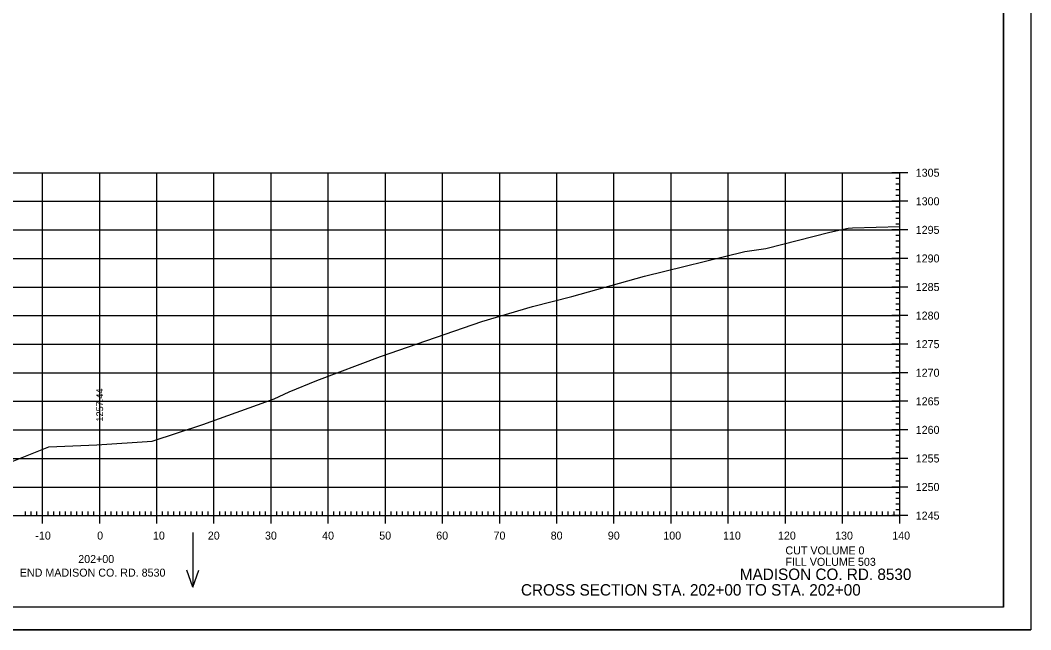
# Model space of a CAD drawing. Extents: x 1406028 to 1412453, y 321733 to 325986.
# Drawn here: x 1409040.9 to 1409217.7, y 322482.9 to 322589.6 of the extents above; entities that cross this region are included whole.
import ezdxf

# ---------------------------------------------------------------- set-up
doc = ezdxf.new("R2010")
doc.units = 0
for name, color, linetype in [('R_Axis', 7, 'Continuous'), ('R_Axis Annot', 7, 'Continuous'), ('R_Border', 7, 'Continuous'), ('R_Draft', 7, 'Continuous'), ('R_Exist Surface', 7, 'Continuous'), ('R_Fin Surface Annot', 7, 'Continuous'), ('R_Grid', 7, 'Continuous'), ('R_No Plot', 7, 'Continuous'), ('R_Water Annot', 7, 'Continuous')]:
    doc.layers.add(name, color=color, linetype=linetype)

msp = doc.modelspace()

# ---------------------------------------------------------------- linework, layer by layer
at = {"layer": 'R_Axis'}
for p, q in [((1409196.21, 322562.89), (1409193.41, 322562.89)), ((1409194.81, 322502.89), (1409194.81, 322562.89)), ((1409194.81, 322561.89), (1409194.11, 322561.89)), ((1409194.81, 322560.89), (1409194.11, 322560.89)), ((1409194.81, 322559.89), (1409194.11, 322559.89)), ((1409196.21, 322557.89), (1409193.41, 322557.89)), ((1409194.81, 322558.89), (1409194.11, 322558.89)), ((1409194.81, 322556.89), (1409194.11, 322556.89)), ((1409194.81, 322555.89), (1409194.11, 322555.89)), ((1409194.81, 322554.89), (1409194.11, 322554.89)), ((1409194.81, 322553.89), (1409194.11, 322553.89)), ((1409196.21, 322552.89), (1409193.41, 322552.89)), ((1409194.81, 322551.89), (1409194.11, 322551.89)), ((1409194.81, 322550.89), (1409194.11, 322550.89)), ((1409194.81, 322549.89), (1409194.11, 322549.89)), ((1409194.81, 322548.89), (1409194.11, 322548.89)), ((1409196.21, 322547.89), (1409193.41, 322547.89)), ((1409194.81, 322546.89), (1409194.11, 322546.89)), ((1409194.81, 322545.89), (1409194.11, 322545.89)), ((1409194.81, 322544.89), (1409194.11, 322544.89)), ((1409194.81, 322543.89), (1409194.11, 322543.89)), ((1409196.21, 322542.89), (1409193.41, 322542.89)), ((1409194.81, 322541.89), (1409194.11, 322541.89)), ((1409194.81, 322540.89), (1409194.11, 322540.89)), ((1409194.81, 322539.89), (1409194.11, 322539.89)), ((1409194.81, 322538.89), (1409194.11, 322538.89)), ((1409196.21, 322537.89), (1409193.41, 322537.89)), ((1409194.81, 322536.89), (1409194.11, 322536.89)), ((1409194.81, 322535.89), (1409194.11, 322535.89)), ((1409194.81, 322534.89), (1409194.11, 322534.89)), ((1409196.21, 322532.89), (1409193.41, 322532.89)), ((1409194.81, 322533.89), (1409194.11, 322533.89)), ((1409194.81, 322531.89), (1409194.11, 322531.89)), ((1409194.81, 322530.89), (1409194.11, 322530.89)), ((1409194.81, 322529.89), (1409194.11, 322529.89)), ((1409196.21, 322527.89), (1409193.41, 322527.89)), ((1409194.81, 322528.89), (1409194.11, 322528.89)), ((1409194.81, 322526.89), (1409194.11, 322526.89)), ((1409194.81, 322525.89), (1409194.11, 322525.89)), ((1409194.81, 322524.89), (1409194.11, 322524.89)), ((1409194.81, 322523.89), (1409194.11, 322523.89)), ((1409196.21, 322522.89), (1409193.41, 322522.89)), ((1409194.81, 322521.89), (1409194.11, 322521.89)), ((1409194.81, 322520.89), (1409194.11, 322520.89)), ((1409194.81, 322519.89), (1409194.11, 322519.89)), ((1409194.81, 322518.89), (1409194.11, 322518.89)), ((1409196.21, 322517.89), (1409193.41, 322517.89)), ((1409194.81, 322516.89), (1409194.11, 322516.89)), ((1409194.81, 322515.89), (1409194.11, 322515.89)), ((1409194.81, 322514.89), (1409194.11, 322514.89)), ((1409194.81, 322513.89), (1409194.11, 322513.89)), ((1409196.21, 322512.89), (1409193.41, 322512.89)), ((1409194.81, 322511.89), (1409194.11, 322511.89)), ((1409194.81, 322510.89), (1409194.11, 322510.89)), ((1409194.81, 322509.89), (1409194.11, 322509.89)), ((1409196.21, 322507.89), (1409193.41, 322507.89)), ((1409194.81, 322508.89), (1409194.11, 322508.89)), ((1409194.81, 322506.89), (1409194.11, 322506.89)), ((1409194.81, 322505.89), (1409194.11, 322505.89)), ((1409194.81, 322504.89), (1409194.11, 322504.89)), ((1408914.81, 322502.89), (1409194.81, 322502.89)), ((1409041.81, 322502.89), (1409041.81, 322503.59)), ((1409042.81, 322502.89), (1409042.81, 322503.59)), ((1409043.81, 322502.89), (1409043.81, 322503.59)), ((1409044.81, 322501.49), (1409044.81, 322504.29)), ((1409045.81, 322502.89), (1409045.81, 322503.59)), ((1409046.81, 322502.89), (1409046.81, 322503.59)), ((1409047.81, 322502.89), (1409047.81, 322503.59)), ((1409048.81, 322502.89), (1409048.81, 322503.59)), ((1409049.81, 322502.89), (1409049.81, 322503.59)), ((1409050.81, 322502.89), (1409050.81, 322503.59)), ((1409051.81, 322502.89), (1409051.81, 322503.59)), ((1409052.81, 322502.89), (1409052.81, 322503.59)), ((1409053.81, 322502.89), (1409053.81, 322503.59)), ((1409054.81, 322501.49), (1409054.81, 322504.29)), ((1409055.81, 322502.89), (1409055.81, 322503.59)), ((1409056.81, 322502.89), (1409056.81, 322503.59)), ((1409057.81, 322502.89), (1409057.81, 322503.59)), ((1409058.81, 322502.89), (1409058.81, 322503.59)), ((1409059.81, 322502.89), (1409059.81, 322503.59)), ((1409060.81, 322502.89), (1409060.81, 322503.59)), ((1409061.81, 322502.89), (1409061.81, 322503.59)), ((1409062.81, 322502.89), (1409062.81, 322503.59)), ((1409063.81, 322502.89), (1409063.81, 322503.59)), ((1409064.81, 322501.49), (1409064.81, 322504.29)), ((1409065.81, 322502.89), (1409065.81, 322503.59)), ((1409066.81, 322502.89), (1409066.81, 322503.59)), ((1409067.81, 322502.89), (1409067.81, 322503.59)), ((1409068.81, 322502.89), (1409068.81, 322503.59)), ((1409069.81, 322502.89), (1409069.81, 322503.59)), ((1409070.81, 322502.89), (1409070.81, 322503.59)), ((1409071.81, 322502.89), (1409071.81, 322503.59)), ((1409072.81, 322502.89), (1409072.81, 322503.59)), ((1409073.81, 322502.89), (1409073.81, 322503.59)), ((1409074.81, 322501.49), (1409074.81, 322504.29)), ((1409075.81, 322502.89), (1409075.81, 322503.59)), ((1409076.81, 322502.89), (1409076.81, 322503.59)), ((1409077.81, 322502.89), (1409077.81, 322503.59)), ((1409078.81, 322502.89), (1409078.81, 322503.59)), ((1409079.81, 322502.89), (1409079.81, 322503.59)), ((1409080.81, 322502.89), (1409080.81, 322503.59)), ((1409081.81, 322502.89), (1409081.81, 322503.59)), ((1409082.81, 322502.89), (1409082.81, 322503.59)), ((1409083.81, 322502.89), (1409083.81, 322503.59)), ((1409084.81, 322501.49), (1409084.81, 322504.29)), ((1409085.81, 322502.89), (1409085.81, 322503.59)), ((1409086.81, 322502.89), (1409086.81, 322503.59)), ((1409087.81, 322502.89), (1409087.81, 322503.59)), ((1409088.81, 322502.89), (1409088.81, 322503.59)), ((1409089.81, 322502.89), (1409089.81, 322503.59)), ((1409090.81, 322502.89), (1409090.81, 322503.59)), ((1409091.81, 322502.89), (1409091.81, 322503.59)), ((1409092.81, 322502.89), (1409092.81, 322503.59)), ((1409093.81, 322502.89), (1409093.81, 322503.59)), ((1409094.81, 322501.49), (1409094.81, 322504.29)), ((1409095.81, 322502.89), (1409095.81, 322503.59)), ((1409096.81, 322502.89), (1409096.81, 322503.59)), ((1409097.81, 322502.89), (1409097.81, 322503.59)), ((1409098.81, 322502.89), (1409098.81, 322503.59)), ((1409099.81, 322502.89), (1409099.81, 322503.59)), ((1409100.81, 322502.89), (1409100.81, 322503.59)), ((1409101.81, 322502.89), (1409101.81, 322503.59)), ((1409102.81, 322502.89), (1409102.81, 322503.59)), ((1409103.81, 322502.89), (1409103.81, 322503.59)), ((1409104.81, 322501.49), (1409104.81, 322504.29)), ((1409105.81, 322502.89), (1409105.81, 322503.59)), ((1409106.81, 322502.89), (1409106.81, 322503.59)), ((1409107.81, 322502.89), (1409107.81, 322503.59)), ((1409108.81, 322502.89), (1409108.81, 322503.59)), ((1409109.81, 322502.89), (1409109.81, 322503.59)), ((1409110.81, 322502.89), (1409110.81, 322503.59)), ((1409111.81, 322502.89), (1409111.81, 322503.59)), ((1409112.81, 322502.89), (1409112.81, 322503.59)), ((1409113.81, 322502.89), (1409113.81, 322503.59)), ((1409114.81, 322501.49), (1409114.81, 322504.29)), ((1409115.81, 322502.89), (1409115.81, 322503.59)), ((1409116.81, 322502.89), (1409116.81, 322503.59)), ((1409117.81, 322502.89), (1409117.81, 322503.59)), ((1409118.81, 322502.89), (1409118.81, 322503.59)), ((1409119.81, 322502.89), (1409119.81, 322503.59)), ((1409120.81, 322502.89), (1409120.81, 322503.59)), ((1409121.81, 322502.89), (1409121.81, 322503.59)), ((1409122.81, 322502.89), (1409122.81, 322503.59)), ((1409123.81, 322502.89), (1409123.81, 322503.59)), ((1409124.81, 322501.49), (1409124.81, 322504.29)), ((1409125.81, 322502.89), (1409125.81, 322503.59)), ((1409126.81, 322502.89), (1409126.81, 322503.59)), ((1409127.81, 322502.89), (1409127.81, 322503.59)), ((1409128.81, 322502.89), (1409128.81, 322503.59)), ((1409129.81, 322502.89), (1409129.81, 322503.59)), ((1409130.81, 322502.89), (1409130.81, 322503.59)), ((1409131.81, 322502.89), (1409131.81, 322503.59)), ((1409132.81, 322502.89), (1409132.81, 322503.59)), ((1409133.81, 322502.89), (1409133.81, 322503.59)), ((1409134.81, 322501.49), (1409134.81, 322504.29)), ((1409135.81, 322502.89), (1409135.81, 322503.59)), ((1409136.81, 322502.89), (1409136.81, 322503.59)), ((1409137.81, 322502.89), (1409137.81, 322503.59)), ((1409138.81, 322502.89), (1409138.81, 322503.59)), ((1409139.81, 322502.89), (1409139.81, 322503.59)), ((1409140.81, 322502.89), (1409140.81, 322503.59)), ((1409141.81, 322502.89), (1409141.81, 322503.59)), ((1409142.81, 322502.89), (1409142.81, 322503.59)), ((1409143.81, 322502.89), (1409143.81, 322503.59)), ((1409144.81, 322501.49), (1409144.81, 322504.29)), ((1409145.81, 322502.89), (1409145.81, 322503.59)), ((1409146.81, 322502.89), (1409146.81, 322503.59)), ((1409147.81, 322502.89), (1409147.81, 322503.59)), ((1409148.81, 322502.89), (1409148.81, 322503.59)), ((1409149.81, 322502.89), (1409149.81, 322503.59)), ((1409150.81, 322502.89), (1409150.81, 322503.59)), ((1409151.81, 322502.89), (1409151.81, 322503.59)), ((1409152.81, 322502.89), (1409152.81, 322503.59)), ((1409153.81, 322502.89), (1409153.81, 322503.59)), ((1409154.81, 322501.49), (1409154.81, 322504.29)), ((1409155.81, 322502.89), (1409155.81, 322503.59)), ((1409156.81, 322502.89), (1409156.81, 322503.59)), ((1409157.81, 322502.89), (1409157.81, 322503.59)), ((1409158.81, 322502.89), (1409158.81, 322503.59)), ((1409159.81, 322502.89), (1409159.81, 322503.59)), ((1409160.81, 322502.89), (1409160.81, 322503.59)), ((1409161.81, 322502.89), (1409161.81, 322503.59)), ((1409162.81, 322502.89), (1409162.81, 322503.59)), ((1409163.81, 322502.89), (1409163.81, 322503.59)), ((1409164.81, 322501.49), (1409164.81, 322504.29)), ((1409165.81, 322502.89), (1409165.81, 322503.59)), ((1409166.81, 322502.89), (1409166.81, 322503.59)), ((1409167.81, 322502.89), (1409167.81, 322503.59)), ((1409168.81, 322502.89), (1409168.81, 322503.59)), ((1409169.81, 322502.89), (1409169.81, 322503.59)), ((1409170.81, 322502.89), (1409170.81, 322503.59)), ((1409171.81, 322502.89), (1409171.81, 322503.59)), ((1409172.81, 322502.89), (1409172.81, 322503.59)), ((1409173.81, 322502.89), (1409173.81, 322503.59)), ((1409174.81, 322501.49), (1409174.81, 322504.29)), ((1409175.81, 322502.89), (1409175.81, 322503.59)), ((1409176.81, 322502.89), (1409176.81, 322503.59)), ((1409177.81, 322502.89), (1409177.81, 322503.59)), ((1409178.81, 322502.89), (1409178.81, 322503.59)), ((1409179.81, 322502.89), (1409179.81, 322503.59)), ((1409180.81, 322502.89), (1409180.81, 322503.59)), ((1409181.81, 322502.89), (1409181.81, 322503.59)), ((1409182.81, 322502.89), (1409182.81, 322503.59)), ((1409183.81, 322502.89), (1409183.81, 322503.59)), ((1409184.81, 322501.49), (1409184.81, 322504.29)), ((1409185.81, 322502.89), (1409185.81, 322503.59)), ((1409186.81, 322502.89), (1409186.81, 322503.59)), ((1409187.81, 322502.89), (1409187.81, 322503.59)), ((1409188.81, 322502.89), (1409188.81, 322503.59)), ((1409189.81, 322502.89), (1409189.81, 322503.59)), ((1409190.81, 322502.89), (1409190.81, 322503.59)), ((1409191.81, 322502.89), (1409191.81, 322503.59)), ((1409192.81, 322502.89), (1409192.81, 322503.59)), ((1409196.21, 322502.89), (1409193.41, 322502.89)), ((1409193.81, 322502.89), (1409193.81, 322503.59)), ((1409194.81, 322503.89), (1409194.11, 322503.89)), ((1409194.81, 322501.49), (1409194.81, 322504.29))]:
    msp.add_line(p, q, dxfattribs=at)
at = {"layer": 'R_Border'}
for q in [(1409212.99, 322692.35), (1408896.81, 322486.89)]:
    msp.add_line((1409212.99, 322486.89), q, dxfattribs=at)
at = {"layer": 'R_Exist Surface'}
msp.add_lwpolyline([(1409039.19, 322512.24), (1409045.88, 322514.9), (1409054.31, 322515.3), (1409064, 322515.9), (1409072.84, 322518.86), (1409085.36, 322523.3), (1409087.94, 322524.52), (1409092.79, 322526.53), (1409103.92, 322530.74), (1409121.71, 322536.84), (1409130.56, 322539.46), (1409137.45, 322541.24), (1409150.13, 322544.79), (1409167.68, 322549.12), (1409169.33, 322549.36), (1409171.39, 322549.63), (1409182.56, 322552.46), (1409185.76, 322553.18), (1409186.53, 322553.22), (1409194.81, 322553.48)], dxfattribs=at)
at = {"layer": 'R_Grid'}
for p, q in [((1408914.81, 322562.89), (1409194.81, 322562.89)), ((1409044.81, 322502.89), (1409044.81, 322562.89)), ((1409054.81, 322502.89), (1409054.81, 322562.89)), ((1409064.81, 322502.89), (1409064.81, 322562.89)), ((1409074.81, 322502.89), (1409074.81, 322562.89)), ((1409084.81, 322502.89), (1409084.81, 322562.89)), ((1409094.81, 322502.89), (1409094.81, 322562.89)), ((1409104.81, 322502.89), (1409104.81, 322562.89)), ((1409114.81, 322502.89), (1409114.81, 322562.89)), ((1409124.81, 322502.89), (1409124.81, 322562.89)), ((1409134.81, 322502.89), (1409134.81, 322562.89)), ((1409144.81, 322502.89), (1409144.81, 322562.89)), ((1409154.81, 322502.89), (1409154.81, 322562.89)), ((1409164.81, 322502.89), (1409164.81, 322562.89)), ((1409174.81, 322502.89), (1409174.81, 322562.89)), ((1409184.81, 322502.89), (1409184.81, 322562.89)), ((1409194.81, 322502.89), (1409194.81, 322562.89)), ((1408914.81, 322557.89), (1409194.81, 322557.89)), ((1408914.81, 322552.89), (1409194.81, 322552.89)), ((1408914.81, 322547.89), (1409194.81, 322547.89)), ((1408914.81, 322542.89), (1409194.81, 322542.89)), ((1408914.81, 322537.89), (1409194.81, 322537.89)), ((1408914.81, 322532.89), (1409194.81, 322532.89)), ((1408914.81, 322527.89), (1409194.81, 322527.89)), ((1408914.81, 322522.89), (1409194.81, 322522.89)), ((1408914.81, 322517.89), (1409194.81, 322517.89)), ((1408914.81, 322512.89), (1409194.81, 322512.89)), ((1408914.81, 322507.89), (1409194.81, 322507.89)), ((1408914.81, 322502.89), (1409194.81, 322502.89))]:
    msp.add_line(p, q, dxfattribs=at)
at = {"layer": 'R_No Plot'}
msp.add_line((1408884.41, 322482.91), (1409217.75, 322482.91), dxfattribs=at)
for points in [[(1408884.41, 322696.25), (1409217.75, 322696.25), (1409217.75, 322482.91), (1408884.41, 322482.91)], [(1409130.73, 322692.35), (1409150.35, 322692.35), (1409150.35, 322682.47), (1409166.47, 322682.47), (1409189.67, 322682.47), (1409189.67, 322658.14), (1409212.99, 322658.14), (1409212.99, 322486.89), (1408896.81, 322486.89), (1408896.81, 322692.35)]]:
    msp.add_lwpolyline(points, close=True, dxfattribs=at)
at = {"layer": 'R_Water Annot'}
for p, q in [((1409071.11, 322499.96), (1409071.11, 322490.39)), ((1409071.11, 322490.39), (1409070.04, 322493.32)), ((1409071.11, 322490.39), (1409072.18, 322493.32))]:
    msp.add_line(p, q, dxfattribs=at)

# ---------------------------------------------------------------- texts
at = {"layer": 'R_Axis Annot'}
for s, p in [('1305', (1409197.61, 322562.19)), ('1300', (1409197.61, 322557.19)), ('1295', (1409197.61, 322552.19)), ('1290', (1409197.61, 322547.19)), ('1285', (1409197.61, 322542.19)), ('1280', (1409197.61, 322537.19)), ('1275', (1409197.61, 322532.19)), ('1270', (1409197.61, 322527.19)), ('1265', (1409197.61, 322522.19)), ('1260', (1409197.61, 322517.19)), ('1255', (1409197.61, 322512.19)), ('1250', (1409197.61, 322507.19)), ('1245', (1409197.61, 322502.19)), ('-10', (1409043.55, 322498.69)), ('0', (1409054.36, 322498.69)), ('10', (1409064.13, 322498.69)), ('20', (1409073.73, 322498.69)), ('30', (1409083.73, 322498.69)), ('40', (1409093.73, 322498.69)), ('50', (1409103.73, 322498.69)), ('60', (1409113.7, 322498.69)), ('70', (1409123.73, 322498.69)), ('80', (1409133.73, 322498.69)), ('90', (1409143.73, 322498.69)), ('100', (1409153.44, 322498.69)), ('110', (1409163.89, 322498.69)), ('120', (1409173.5, 322498.69)), ('130', (1409183.5, 322498.69)), ('140', (1409193.5, 322498.69)), ('CUT VOLUME 0', (1409174.81, 322496.1)), ('202+00', (1409051.05, 322494.59)), ('FILL VOLUME 503', (1409174.81, 322494.1)), ('END MADISON CO. RD. 8530', (1409040.83, 322492.21))]:
    msp.add_text(s, height=1.4, dxfattribs=at).set_placement(p)
at = {"layer": 'R_Draft'}
for s, p in [('MADISON CO. RD. 8530', (1409166.83, 322491.62)), ('CROSS SECTION STA. 202+00 TO STA. 202+00', (1409128.53, 322488.89))]:
    msp.add_text(s, height=2, dxfattribs=at).set_placement(p)
at = {"layer": 'R_Fin Surface Annot'}
msp.add_text('1257.44', height=1.2, rotation=90, dxfattribs=at).set_placement((1409055.41, 322519.33))

doc.saveas('drawing.dxf')
